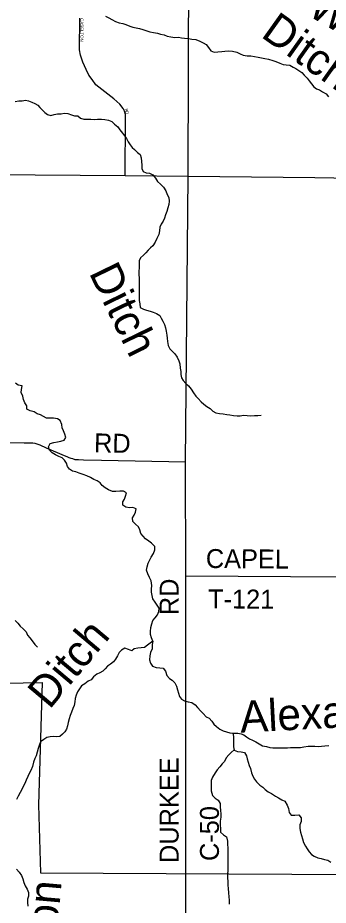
# Model space of a CAD drawing. Extents: x 1857828 to 2277390, y 930619 to 1324581.
# Drawn here: x 2089250 to 2094171, y 1196352 to 1210395 of the extents above; entities that cross this region are included whole.
import ezdxf

# ---------------------------------------------------------------- set-up
doc = ezdxf.new("R2010")
doc.units = 0
for name, color, linetype in [('GM_X_City_Street', 7, 'Continuous'), ('GM_X_Corporation', 7, 'Continuous'), ('GM_X_County_Road', 7, 'Continuous'), ('GM_X_County_Road_Text', 7, 'Continuous'), ('GM_X_Minor_River', 7, 'Continuous'), ('GM_X_Minor_River_Text', 7, 'Continuous'), ('GM_X_State_Route', 7, 'Continuous'), ('GM_X_Township_Road', 7, 'Continuous'), ('GM_X_Township_Road_Text', 7, 'Continuous'), ('GM_X_Township_Subdivision', 7, 'Continuous'), ('GM_X_Township_Subdivision_Text', 7, 'Continuous')]:
    doc.layers.add(name, color=color, linetype=linetype)

msp = doc.modelspace()

# ---------------------------------------------------------------- linework, layer by layer
at = {"layer": 'GM_X_City_Street'}
msp.add_lwpolyline([(2091911, 1195548), (2091915, 1195889), (2091913, 1196017), (2091916, 1196804)], dxfattribs=at)
at = {"layer": 'GM_X_Corporation'}
msp.add_lwpolyline([(2086484, 1195694), (2085277, 1196478), (2086308, 1197938), (2086508, 1197938), (2086509, 1198853), (2087732, 1198853), (2087976, 1198853), (2087980, 1199122), (2088016, 1199122), (2088021, 1199408), (2087649, 1199408), (2087591, 1199588), (2087517, 1199840), (2089636, 1199877), (2089580, 1197939), (2089612, 1196866), (2094584, 1196837)], dxfattribs=at)
at = {"layer": 'GM_X_County_Road'}
for points in [[(2091950, 1207886), (2091959, 1211238), (2091976, 1212581), (2091973, 1213551), (2091988, 1216925)], [(2091916, 1196804), (2091916, 1196852), (2091912, 1201565), (2091911, 1203369), (2091950, 1207886)], [(2086671, 1203677), (2089352, 1203670), (2089430, 1203671), (2089462, 1203671), (2089488, 1203669), (2089520, 1203663), (2089554, 1203653), (2089600, 1203636), (2089699, 1203592), (2089988, 1203467), (2090028, 1203452), (2090058, 1203438), (2090090, 1203428), (2090118, 1203420), (2090154, 1203406), (2090212, 1203403), (2090294, 1203401), (2090579, 1203395), (2091911, 1203369)]]:
    msp.add_lwpolyline(points, dxfattribs=at)
at = {"layer": 'GM_X_Minor_River'}
for points in [[(2090639, 1210422), (2090696, 1210395), (2090742, 1210369), (2090798, 1210337), (2090857, 1210317), (2090913, 1210306), (2090965, 1210288), (2091025, 1210262), (2091074, 1210244), (2091124, 1210235), (2091180, 1210223), (2091234, 1210209), (2091282, 1210195), (2091341, 1210174), (2091403, 1210164), (2091463, 1210150), (2091511, 1210136), (2091570, 1210125), (2091620, 1210105), (2091676, 1210095), (2091738, 1210084), (2091795, 1210086), (2091845, 1210080), (2091895, 1210070), (2091957, 1210065), (2092007, 1210057), (2092071, 1210049)], [(2092071, 1210049), (2092134, 1210024), (2092190, 1209998), (2092234, 1209970), (2092271, 1209926), (2092311, 1209874), (2092361, 1209848), (2092423, 1209857), (2092484, 1209861), (2092534, 1209867), (2092590, 1209870), (2092652, 1209868), (2092720, 1209850), (2092777, 1209825), (2092823, 1209805), (2092885, 1209795), (2092943, 1209794), (2093001, 1209784), (2093058, 1209772), (2093112, 1209760), (2093166, 1209753), (2093224, 1209741), (2093293, 1209721), (2093341, 1209704), (2093403, 1209674), (2093455, 1209658), (2093506, 1209650), (2093560, 1209643), (2093614, 1209615), (2093658, 1209591), (2093707, 1209563), (2093751, 1209529), (2093787, 1209487), (2093838, 1209439), (2093870, 1209395), (2093904, 1209351), (2093941, 1209303), (2093985, 1209271), (2094031, 1209252), (2094082, 1209222), (2094136, 1209192), (2094174, 1209146)], [(2089209, 1209072), (2089267, 1209078), (2089321, 1209078), (2089371, 1209089), (2089423, 1209083), (2089474, 1209061), (2089520, 1209039), (2089566, 1209014), (2089601, 1208974), (2089641, 1208934), (2089677, 1208898), (2089721, 1208862), (2089776, 1208846), (2089826, 1208864), (2089880, 1208877), (2089936, 1208873), (2089988, 1208886), (2090044, 1208880), (2090101, 1208860), (2090151, 1208844), (2090201, 1208841), (2090245, 1208805), (2090297, 1208791), (2090348, 1208791), (2090410, 1208790), (2090466, 1208784), (2090516, 1208788), (2090578, 1208793), (2090630, 1208783), (2090689, 1208777), (2090743, 1208751), (2090785, 1208712), (2090838, 1208668), (2090868, 1208622), (2090910, 1208570), (2090943, 1208526), (2090975, 1208482), (2091001, 1208432), (2091030, 1208384), (2091062, 1208344), (2091100, 1208308), (2091147, 1208264), (2091189, 1208230), (2091205, 1208178), (2091210, 1208119), (2091214, 1208063), (2091216, 1208011), (2091237, 1207965)], [(2091237, 1207965), (2091285, 1207941), (2091339, 1207935), (2091393, 1207908), (2091434, 1207858), (2091466, 1207806), (2091510, 1207760), (2091559, 1207712), (2091599, 1207656), (2091620, 1207600), (2091642, 1207553), (2091648, 1207493), (2091643, 1207441), (2091631, 1207387), (2091613, 1207330), (2091591, 1207276), (2091574, 1207226), (2091554, 1207177), (2091524, 1207131), (2091504, 1207080), (2091496, 1207022), (2091487, 1206964), (2091455, 1206901), (2091427, 1206843), (2091389, 1206788), (2091354, 1206752), (2091316, 1206716), (2091280, 1206675), (2091244, 1206639), (2091194, 1206598), (2091176, 1206550), (2091172, 1206492), (2091173, 1206438), (2091171, 1206383), (2091171, 1206333), (2091172, 1206273), (2091174, 1206221), (2091176, 1206158), (2091173, 1206096), (2091173, 1206036), (2091173, 1205977), (2091176, 1205923), (2091184, 1205867), (2091190, 1205809), (2091243, 1205783), (2091293, 1205769), (2091347, 1205752), (2091397, 1205738), (2091451, 1205716), (2091500, 1205684), (2091524, 1205640), (2091550, 1205594), (2091575, 1205542), (2091593, 1205490), (2091601, 1205436), (2091614, 1205375), (2091620, 1205325), (2091622, 1205275), (2091633, 1205211), (2091661, 1205155), (2091697, 1205119), (2091738, 1205079), (2091778, 1205025), (2091805, 1204967), (2091819, 1204919), (2091825, 1204852), (2091832, 1204800), (2091832, 1204748), (2091844, 1204696), (2091874, 1204656), (2091913, 1204608), (2091955, 1204570), (2091996, 1204518), (2092036, 1204458), (2092072, 1204408), (2092111, 1204368), (2092155, 1204320), (2092197, 1204280), (2092248, 1204242), (2092300, 1204214), (2092340, 1204170), (2092391, 1204146), (2092449, 1204131), (2092507, 1204127), (2092563, 1204117), (2092613, 1204110), (2092668, 1204100), (2092726, 1204094), (2092776, 1204095), (2092828, 1204107), (2092884, 1204101), (2092942, 1204098), (2093003, 1204100), (2093053, 1204100), (2093105, 1204109)], [(2089331, 1204407), (2089306, 1204463), (2089310, 1204514), (2089318, 1204570), (2089258, 1204582), (2089213, 1204613)], [(2091390, 1200530), (2091371, 1200586), (2091355, 1200636), (2091353, 1200686), (2091360, 1200749), (2091374, 1200803), (2091392, 1200857), (2091428, 1200900), (2091466, 1200950), (2091487, 1200999), (2091489, 1201055), (2091459, 1201099), (2091426, 1201149), (2091392, 1201199), (2091378, 1201251), (2091369, 1201305), (2091371, 1201356), (2091373, 1201414), (2091362, 1201484), (2091338, 1201538), (2091314, 1201598), (2091289, 1201654), (2091301, 1201709), (2091319, 1201763), (2091340, 1201809), (2091362, 1201862), (2091400, 1201918), (2091424, 1201975), (2091422, 1202031), (2091369, 1202079), (2091329, 1202111), (2091276, 1202151), (2091236, 1202193), (2091202, 1202237), (2091185, 1202291), (2091161, 1202339), (2091115, 1202381), (2091074, 1202425), (2091068, 1202481), (2091094, 1202527), (2091118, 1202574), (2091129, 1202624), (2091075, 1202644), (2091019, 1202639), (2090965, 1202651), (2090917, 1202685), (2090916, 1202735), (2090940, 1202779), (2090960, 1202826), (2090976, 1202880), (2090927, 1202906), (2090869, 1202902), (2090807, 1202899), (2090749, 1202899), (2090689, 1202925), (2090634, 1202958), (2090588, 1202994), (2090554, 1203038), (2090507, 1203070), (2090457, 1203090), (2090401, 1203120), (2090346, 1203146), (2090286, 1203169), (2090226, 1203191), (2090170, 1203209), (2090119, 1203219), (2090069, 1203252), (2090041, 1203294), (2090020, 1203345), (2089992, 1203397), (2089952, 1203430), (2089900, 1203452), (2089847, 1203480), (2089793, 1203510), (2089753, 1203552), (2089736, 1203606), (2089764, 1203660), (2089822, 1203675), (2089880, 1203687), (2089932, 1203696), (2089988, 1203712), (2090012, 1203756), (2089998, 1203804), (2089976, 1203859), (2089955, 1203905), (2089949, 1203961), (2089921, 1204021), (2089878, 1204049), (2089814, 1204059), (2089760, 1204060), (2089706, 1204060), (2089659, 1204084), (2089611, 1204110), (2089557, 1204127), (2089509, 1204161), (2089448, 1204173), (2089394, 1204201), (2089396, 1204257), (2089363, 1204303), (2089341, 1204355), (2089331, 1204407)], [(2089207, 1200860), (2089253, 1200816), (2089287, 1200768), (2089336, 1200724), (2089384, 1200676), (2089406, 1200626), (2089439, 1200584), (2089477, 1200536), (2089523, 1200478), (2089562, 1200436)], [(2091390, 1200530), (2091348, 1200500), (2091304, 1200467), (2091260, 1200433), (2091206, 1200423), (2091152, 1200422), (2091096, 1200410), (2091056, 1200378), (2091007, 1200398), (2090945, 1200419), (2090893, 1200387), (2090857, 1200349), (2090831, 1200298), (2090800, 1200246), (2090766, 1200206), (2090718, 1200165), (2090674, 1200135), (2090636, 1200092), (2090598, 1200054), (2090550, 1200028), (2090502, 1200007), (2090450, 1199969), (2090412, 1199920), (2090368, 1199896), (2090314, 1199856), (2090260, 1199823), (2090229, 1199777), (2090195, 1199730), (2090175, 1199674), (2090159, 1199622), (2090155, 1199572), (2090142, 1199515), (2090122, 1199463), (2090102, 1199405), (2090082, 1199354), (2090064, 1199300), (2090049, 1199244), (2090037, 1199191), (2090025, 1199141), (2089997, 1199097), (2089961, 1199058), (2089917, 1199024), (2089867, 1199016), (2089815, 1199021), (2089765, 1199019), (2089709, 1199005), (2089661, 1198976), (2089613, 1198936), (2089591, 1198880), (2089574, 1198831), (2089556, 1198773), (2089542, 1198719), (2089520, 1198672), (2089498, 1198614), (2089483, 1198550), (2089455, 1198487), (2089429, 1198439), (2089411, 1198389), (2089386, 1198334), (2089362, 1198280), (2089338, 1198232), (2089316, 1198183), (2089288, 1198135), (2089258, 1198080), (2089231, 1198028)], [(2091390, 1200530), (2091382, 1200478), (2091382, 1200410), (2091356, 1200351), (2091345, 1200301), (2091339, 1200237), (2091353, 1200183), (2091386, 1200134), (2091442, 1200113), (2091504, 1200107), (2091554, 1200105), (2091590, 1200055), (2091615, 1199989), (2091653, 1199939), (2091699, 1199915), (2091740, 1199873), (2091764, 1199819), (2091780, 1199763), (2091797, 1199709), (2091813, 1199655), (2091843, 1199615), (2091895, 1199585), (2091950, 1199569), (2092010, 1199559), (2092062, 1199523), (2092100, 1199481), (2092153, 1199424), (2092191, 1199384), (2092235, 1199336), (2092282, 1199314), (2092324, 1199264), (2092358, 1199220), (2092399, 1199180), (2092451, 1199140), (2092505, 1199112), (2092557, 1199094), (2092610, 1199080), (2092668, 1199075), (2092738, 1199073), (2092788, 1199067), (2092834, 1199047), (2092875, 1199016), (2092921, 1198988), (2092969, 1198964), (2093023, 1198940), (2093078, 1198906), (2093130, 1198874), (2093194, 1198863), (2093244, 1198849), (2093294, 1198845), (2093349, 1198843), (2093411, 1198844), (2093463, 1198844), (2093523, 1198844), (2093573, 1198849), (2093627, 1198847), (2093679, 1198847), (2093733, 1198849), (2093786, 1198858), (2093854, 1198868), (2093904, 1198868), (2093956, 1198867), (2094012, 1198865), (2094066, 1198867), (2094116, 1198874), (2094178, 1198878)], [(2092658, 1199076), (2092668, 1199020), (2092668, 1198970), (2092669, 1198912), (2092671, 1198860), (2092681, 1198804), (2092733, 1198784), (2092791, 1198782), (2092844, 1198768), (2092874, 1198718), (2092888, 1198670), (2092899, 1198618), (2092915, 1198562), (2092937, 1198514), (2092952, 1198448), (2092978, 1198397), (2093004, 1198347), (2093036, 1198305), (2093085, 1198255), (2093135, 1198220), (2093173, 1198184), (2093220, 1198146), (2093270, 1198118), (2093336, 1198078), (2093382, 1198052), (2093437, 1198022), (2093481, 1197998), (2093519, 1197938), (2093542, 1197884), (2093550, 1197820), (2093582, 1197778), (2093640, 1197778), (2093707, 1197783), (2093743, 1197733), (2093741, 1197680), (2093719, 1197626), (2093722, 1197568), (2093730, 1197510), (2093746, 1197458), (2093762, 1197401), (2093779, 1197345), (2093809, 1197289), (2093837, 1197243), (2093866, 1197197), (2093904, 1197157), (2093950, 1197129), (2094005, 1197101), (2094059, 1197092), (2094113, 1197074), (2094163, 1197064), (2094213, 1197036)], [(2092680, 1198811), (2092631, 1198771), (2092593, 1198733), (2092555, 1198684), (2092528, 1198626), (2092488, 1198590), (2092454, 1198543), (2092412, 1198495), (2092378, 1198445), (2092334, 1198380), (2092317, 1198328), (2092315, 1198267), (2092317, 1198211), (2092313, 1198161), (2092334, 1198091), (2092376, 1198045), (2092426, 1198017), (2092459, 1197961), (2092459, 1197909), (2092465, 1197854), (2092467, 1197798), (2092466, 1197746), (2092460, 1197682), (2092458, 1197623), (2092461, 1197563), (2092465, 1197511), (2092509, 1197469), (2092559, 1197433), (2092574, 1197365), (2092576, 1197311), (2092580, 1197261), (2092579, 1197202), (2092579, 1197150), (2092579, 1197088), (2092577, 1197030), (2092578, 1196967), (2092578, 1196899), (2092576, 1196849), (2092575, 1196784), (2092577, 1196730), (2092581, 1196670), (2092583, 1196620), (2092590, 1196548), (2092594, 1196487), (2092598, 1196431), (2092603, 1196369)], [(2089228, 1196923), (2089272, 1196877), (2089307, 1196823), (2089329, 1196769), (2089345, 1196711), (2089368, 1196657), (2089400, 1196605), (2089422, 1196553), (2089420, 1196497), (2089407, 1196446), (2089405, 1196396), (2089411, 1196336)]]:
    msp.add_lwpolyline(points, dxfattribs=at)
at = {"layer": 'GM_X_State_Route'}
msp.add_lwpolyline([(2086747, 1208328), (2086915, 1208142), (2087410, 1207986), (2087636, 1207942), (2087931, 1207926), (2088807, 1207916), (2090953, 1207897), (2091950, 1207886), (2093958, 1207865), (2098502, 1207788), (2099170, 1207766)], dxfattribs=at)
at = {"layer": 'GM_X_Township_Road'}
msp.add_lwpolyline([(2091912, 1201565), (2100200, 1201514)], dxfattribs=at)
at = {"layer": 'GM_X_Township_Subdivision'}
msp.add_lwpolyline([(2090953, 1207897), (2090959, 1208796), (2090956, 1208866), (2090943, 1208919), (2090922, 1208960), (2090869, 1209030), (2090771, 1209111), (2090487, 1209336), (2090428, 1209420), (2090378, 1209487), (2090336, 1209577), (2090284, 1209694), (2090242, 1209803), (2090229, 1209887), (2090233, 1210390)], dxfattribs=at)

# ---------------------------------------------------------------- texts
at = {"layer": 'GM_X_County_Road_Text'}
for s, rotation, p in [('RD', 359.0154, (2090457, 1203519)), ('RD', 90, (2091799, 1200942)), ('DURKEE', 90, (2091799, 1197021)), ('C-50', 90, (2092438, 1197052))]:
    msp.add_text(s, height=300, rotation=rotation, dxfattribs=at).set_placement(p)
at = {"layer": 'GM_X_Minor_River_Text'}
for s, rotation, p in [('Willow', 329.9897, (2093819, 1210448)), ('Ditch', 324.5593, (2093087, 1210103)), ('Ditch', 295.9258, (2090372, 1206361)), ('Ditch', 49.991, (2089752, 1199438)), ('Alexander', 2.9765, (2092783, 1199083)), ('Robson', 84.9901, (2089745, 1194426))]:
    msp.add_text(s, height=500.3, rotation=rotation, dxfattribs=at).set_placement(p)
at = {"layer": 'GM_X_Township_Road_Text'}
for s, rotation, p in [('CAPEL', 359.5654, (2092230, 1201689)), ('T-121', 359.7182, (2092266, 1201050))]:
    msp.add_text(s, height=300, rotation=rotation, dxfattribs=at).set_placement(p)
at = {"layer": 'GM_X_Township_Subdivision_Text'}
for s, rotation, p in [('CASELTON', 270, (2090241, 1210388)), ('R', 288.1508, (2090940, 1208948)), ('D', 287.6123, (2090952, 1208911))]:
    msp.add_text(s, height=50, rotation=rotation, dxfattribs=at).set_placement(p)

doc.saveas('drawing.dxf')
